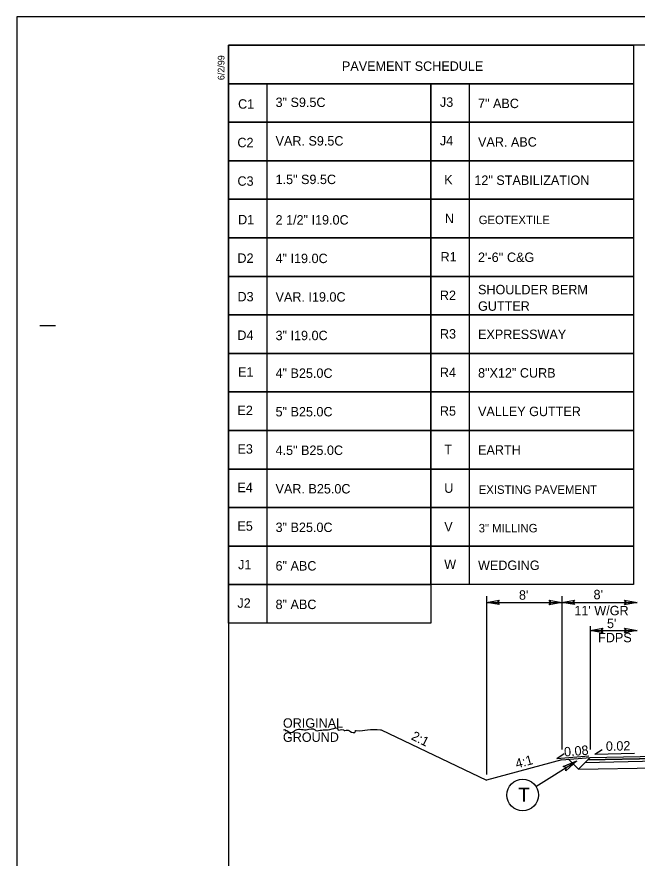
# Model space of a CAD drawing. Extents: x 18938 to 19565, y 6931 to 7973.
# Drawn here: x 19155.2 to 19221, y 7723.3 to 7812.6 of the extents above; entities that cross this region are included whole.
import ezdxf

# ---------------------------------------------------------------- set-up
doc = ezdxf.new("R2010")
doc.units = 0
for name, color, linetype in [('Old_Level_2', 7, 'Continuous'), ('Prop Dimension', 7, 'Continuous'), ('Prop Pavement Schedule Description CELL', 7, 'Continuous'), ('Prop Shade Medium', 7, 'Continuous'), ('Prop Terminator CELL', 7, 'Continuous'), ('Sheet Block Title CELL', 7, 'Continuous'), ('Sheet Data Field CELL', 7, 'Continuous'), ('Sheet Typical CELL', 7, 'Continuous'), ('Typical Curb CELL', 7, 'Continuous'), ('Typical Detail Wedge2 CELL', 7, 'Continuous'), ('Typical Hinge Slope Arterial CELL', 7, 'Continuous'), ('Typical Pavement Slope CELL', 7, 'Continuous'), ('Typical Pavement Slope Information CELL', 7, 'Continuous'), ('Typical Shoulder Slope Information CELL', 7, 'Continuous'), ('Typical Terminator CELL', 7, 'Continuous'), ('Typical Text General CELL', 7, 'Continuous'), ('Typical Text Grade Point CELL', 7, 'Continuous')]:
    doc.layers.add(name, color=color, linetype=linetype)

msp = doc.modelspace()

# ---------------------------------------------------------------- linework, layer by layer
at = {"layer": 'Prop Dimension'}
msp.add_lwpolyline([(19155.167, 7666.179), (19382.434, 7666.179), (19382.434, 7812.613), (19155.167, 7812.613)], close=True, dxfattribs=at)
at = {"layer": 'Prop Pavement Schedule Description CELL'}
for p, q in [((19213.04, 7733.741), (19216.04, 7733.981)), ((19214.793, 7732.735), (19213.731, 7733.797)), ((19214.793, 7732.735), (19216.04, 7733.981)), ((19215.53, 7733.471), (19233.04, 7733.821)), ((19215.785, 7733.726), (19233.04, 7734.071)), ((19216.04, 7733.981), (19233.04, 7734.321)), ((19214.793, 7732.735), (19233.04, 7733.1))]:
    msp.add_line(p, q, dxfattribs=at)
at = {"layer": 'Prop Shade Medium'}
for p in [(19193.865, 7736.938), (19213.04, 7733.741)]:
    msp.add_line(p, (19205.04, 7731.592), dxfattribs=at)
at = {"layer": 'Sheet Block Title CELL'}
for p, q in [((19215.53, 7733.471), (19233.04, 7733.821)), ((19233.04, 7734.071), (19215.785, 7733.726)), ((19215.785, 7733.726), (19215.53, 7733.471))]:
    msp.add_line(p, q, dxfattribs=at)
at = {"layer": 'Sheet Data Field CELL'}
for points in [[(19206.39, 7750.214), (19205.04, 7750.447), (19206.398, 7750.687), (19206.225, 7750.447)], [(19211.69, 7750.679), (19213.04, 7750.447), (19211.683, 7750.207), (19211.855, 7750.447)], [(19214.39, 7750.214), (19213.04, 7750.447), (19214.398, 7750.687), (19214.225, 7750.447)], [(19219.69, 7750.679), (19221.04, 7750.447), (19219.683, 7750.207), (19219.855, 7750.447)], [(19217.39, 7747.237), (19216.04, 7747.469), (19217.398, 7747.709), (19217.225, 7747.469)], [(19219.69, 7747.702), (19221.04, 7747.469), (19219.683, 7747.229), (19219.855, 7747.469)]]:
    msp.add_lwpolyline(points, close=True, dxfattribs=at)
at = {"layer": 'Sheet Typical CELL'}
for p, q in [((19205.04, 7751.103), (19205.04, 7732.182)), ((19213.04, 7751.103), (19213.04, 7734.841)), ((19205.04, 7750.447), (19213.04, 7750.447)), ((19213.04, 7750.447), (19221.04, 7750.447)), ((19216.04, 7747.93), (19216.04, 7734.841)), ((19216.04, 7747.469), (19221.04, 7747.469))]:
    msp.add_line(p, q, dxfattribs=at)
at = {"layer": 'Typical Curb CELL'}
msp.add_spline([(19183.501, 7736.938), (19183.672, 7736.938), (19183.672, 7736.853), (19183.843, 7736.853), (19183.929, 7736.767), (19184.614, 7736.767), (19184.7, 7736.853), (19185.899, 7736.938), (19186.841, 7736.938), (19186.927, 7736.853), (19187.184, 7736.853), (19188.64, 7737.024), (19189.24, 7737.024), (19189.24, 7736.938), (19189.839, 7736.938), (19189.925, 7736.853), (19190.01, 7736.853), (19190.439, 7736.853), (19190.524, 7736.767), (19191.124, 7736.767), (19191.124, 7736.853), (19191.21, 7736.853), (19192.409, 7736.938), (19193.779, 7736.938), (19193.865, 7736.938)], degree=3, dxfattribs=at)
at = {"layer": 'Typical Hinge Slope Arterial CELL'}
for p, q in [((19215.785, 7733.726), (19216.04, 7733.981)), ((19219.785, 7733.806), (19215.785, 7733.726)), ((19216.04, 7733.981), (19233.04, 7734.321)), ((19233.04, 7734.071), (19219.785, 7733.806)), ((19219.785, 7733.806), (19219.785, 7733.806))]:
    msp.add_line(p, q, dxfattribs=at)
at = {"layer": 'Typical Pavement Slope CELL'}
msp.add_lwpolyline([(19177.642, 7809.605), (19220.642, 7809.605), (19220.642, 7805.515), (19177.642, 7805.515)], close=True, dxfattribs=at)
for points in [[(19181.733, 7801.424), (19177.642, 7801.424), (19177.642, 7805.515), (19199.142, 7805.515), (19199.142, 7801.424), (19181.733, 7801.424), (19181.733, 7805.515)], [(19203.233, 7801.424), (19199.142, 7801.424), (19199.142, 7805.515), (19220.642, 7805.515), (19220.642, 7801.424), (19203.233, 7801.424), (19203.233, 7805.515)], [(19181.733, 7797.333), (19177.642, 7797.333), (19177.642, 7801.424), (19199.142, 7801.424), (19199.142, 7797.333), (19181.733, 7797.333), (19181.733, 7801.424)], [(19203.233, 7797.333), (19199.142, 7797.333), (19199.142, 7801.424), (19220.642, 7801.424), (19220.642, 7797.333), (19203.233, 7797.333), (19203.233, 7801.424)], [(19181.733, 7793.242), (19177.642, 7793.242), (19177.642, 7797.333), (19199.142, 7797.333), (19199.142, 7793.242), (19181.733, 7793.242), (19181.733, 7797.333)], [(19203.233, 7793.242), (19199.142, 7793.242), (19199.142, 7797.333), (19220.642, 7797.333), (19220.642, 7793.242), (19203.233, 7793.242), (19203.233, 7797.333)], [(19181.733, 7789.151), (19177.642, 7789.151), (19177.642, 7793.242), (19199.142, 7793.242), (19199.142, 7789.151), (19181.733, 7789.151), (19181.733, 7793.242)], [(19203.233, 7789.151), (19199.142, 7789.151), (19199.142, 7793.242), (19220.642, 7793.242), (19220.642, 7789.151), (19203.233, 7789.151), (19203.233, 7793.242)], [(19181.733, 7785.06), (19177.642, 7785.06), (19177.642, 7789.151), (19199.142, 7789.151), (19199.142, 7785.06), (19181.733, 7785.06), (19181.733, 7789.151)], [(19203.233, 7785.06), (19199.142, 7785.06), (19199.142, 7789.151), (19220.642, 7789.151), (19220.642, 7785.06), (19203.233, 7785.06), (19203.233, 7789.151)], [(19181.733, 7780.97), (19177.642, 7780.97), (19177.642, 7785.06), (19199.142, 7785.06), (19199.142, 7780.97), (19181.733, 7780.97), (19181.733, 7785.06)], [(19203.233, 7780.97), (19199.142, 7780.97), (19199.142, 7785.06), (19220.642, 7785.06), (19220.642, 7780.97), (19203.233, 7780.97), (19203.233, 7785.06)], [(19181.733, 7776.879), (19177.642, 7776.879), (19177.642, 7780.97), (19199.142, 7780.97), (19199.142, 7776.879), (19181.733, 7776.879), (19181.733, 7780.97)], [(19203.233, 7776.879), (19199.142, 7776.879), (19199.142, 7780.97), (19220.642, 7780.97), (19220.642, 7776.879), (19203.233, 7776.879), (19203.233, 7780.97)], [(19181.733, 7772.788), (19177.642, 7772.788), (19177.642, 7776.879), (19199.142, 7776.879), (19199.142, 7772.788), (19181.733, 7772.788), (19181.733, 7776.879)], [(19203.233, 7772.788), (19199.142, 7772.788), (19199.142, 7776.879), (19220.642, 7776.879), (19220.642, 7772.788), (19203.233, 7772.788), (19203.233, 7776.879)], [(19181.733, 7768.697), (19177.642, 7768.697), (19177.642, 7772.788), (19199.142, 7772.788), (19199.142, 7768.697), (19181.733, 7768.697), (19181.733, 7772.788)], [(19203.233, 7768.697), (19199.142, 7768.697), (19199.142, 7772.788), (19220.642, 7772.788), (19220.642, 7768.697), (19203.233, 7768.697), (19203.233, 7772.788)], [(19181.733, 7764.606), (19177.642, 7764.606), (19177.642, 7768.697), (19199.142, 7768.697), (19199.142, 7764.606), (19181.733, 7764.606), (19181.733, 7768.697)], [(19203.233, 7764.606), (19199.142, 7764.606), (19199.142, 7768.697), (19220.642, 7768.697), (19220.642, 7764.606), (19203.233, 7764.606), (19203.233, 7768.697)], [(19181.733, 7760.516), (19177.642, 7760.516), (19177.642, 7764.606), (19199.142, 7764.606), (19199.142, 7760.516), (19181.733, 7760.516), (19181.733, 7764.606)], [(19203.233, 7760.516), (19199.142, 7760.516), (19199.142, 7764.606), (19220.642, 7764.606), (19220.642, 7760.516), (19203.233, 7760.516), (19203.233, 7764.606)], [(19181.733, 7756.425), (19177.642, 7756.425), (19177.642, 7760.516), (19199.142, 7760.516), (19199.142, 7756.425), (19181.733, 7756.425), (19181.733, 7760.516)], [(19203.233, 7756.425), (19199.142, 7756.425), (19199.142, 7760.516), (19220.642, 7760.516), (19220.642, 7756.425), (19203.233, 7756.425), (19203.233, 7760.516)], [(19181.733, 7752.334), (19177.642, 7752.334), (19177.642, 7756.425), (19199.142, 7756.425), (19199.142, 7752.334), (19181.733, 7752.334), (19181.733, 7756.425)], [(19203.233, 7752.334), (19199.142, 7752.334), (19199.142, 7756.425), (19220.642, 7756.425), (19220.642, 7752.334), (19203.233, 7752.334), (19203.233, 7756.425)], [(19181.733, 7748.243), (19177.642, 7748.243), (19177.642, 7752.334), (19199.142, 7752.334), (19199.142, 7748.243), (19181.733, 7748.243), (19181.733, 7752.334)]]:
    msp.add_lwpolyline(points, dxfattribs=at)
at = {"layer": 'Typical Pavement Slope Information CELL'}
msp.add_line((19157.595, 7779.851), (19159.282, 7779.851), dxfattribs=at)
msp.add_lwpolyline([(19380.142, 7809.605), (19177.642, 7809.605), (19177.642, 7669.19), (19380.142, 7669.19)], close=True, dxfattribs=at)
at = {"layer": 'Typical Terminator CELL'}
msp.add_line((19210.292, 7730.895), (19214.649, 7733.642), dxfattribs=at)
msp.add_circle((19208.875, 7730.001), 1.676, dxfattribs=at)
at = {"layer": 'Typical Text General CELL'}
msp.add_lwpolyline([(19213.194, 7733.041), (19214.649, 7733.642), (19213.476, 7732.577), (19213.497, 7732.916)], close=True, dxfattribs=at)
at = {"layer": 'Typical Text Grade Point CELL'}
for p, q in [((19216.557, 7734.353), (19217.34, 7734.826)), ((19212.526, 7733.891), (19213.28, 7734.411)), ((19212.526, 7733.891), (19215.912, 7734.162)), ((19216.557, 7734.353), (19220.746, 7734.437))]:
    msp.add_line(p, q, dxfattribs=at)

# ---------------------------------------------------------------- texts
at = {"layer": 'Old_Level_2'}
for s, p in [('ORIGINAL', (19183.424, 7737.145)), ('GROUND', (19183.424, 7735.645))]:
    msp.add_text(s, height=1, rotation=360, dxfattribs=at).set_placement(p)
at = {"layer": 'Prop Terminator CELL'}
msp.add_text('T', height=1.5, rotation=360, dxfattribs=at).set_placement((19208.406, 7729.281))
at = {"layer": 'Typical Detail Wedge2 CELL'}
for s, p in [("8'", (19208.486, 7750.736)), ("8'", (19216.406, 7750.784)), ("11' W/GR", (19214.374, 7749.084)), ("5'", (19217.833, 7747.719)), ('FDPS', (19216.893, 7746.219))]:
    msp.add_text(s, height=1, dxfattribs=at).set_placement(p)
at = {"layer": 'Typical Pavement Slope CELL'}
for s, height, p in [('PAVEMENT SCHEDULE', 1, (19189.69, 7806.878)), ('C1', 1, (19178.662, 7802.861)), ('3" S9.5C', 1, (19182.642, 7803.037)), ('J3', 1, (19200.096, 7803.057)), ('7" ABC', 1, (19204.142, 7802.921)), ('VAR. S9.5C', 1, (19182.642, 7798.947)), ('J4', 1, (19200.087, 7798.966)), ('VAR. ABC', 1, (19204.142, 7798.83)), ('C2', 1, (19178.591, 7798.77)), ('C3', 1, (19178.597, 7794.679)), ('1.5" S9.5C', 1, (19182.642, 7794.856)), ('K', 1, (19200.552, 7794.821)), ('12" STABILIZATION', 1, (19203.752, 7794.77)), ('D1', 1, (19178.662, 7790.588)), ('2 1/2" I19.0C', 1, (19182.642, 7790.559)), ('N', 1, (19200.616, 7790.718)), ('GEOTEXTILE', 0.9, (19204.211, 7790.608)), ('D2', 1, (19178.591, 7786.497)), ('4" I19.0C', 1, (19182.642, 7786.468)), ('R1', 1, (19200.162, 7786.64)), ("2'-6'' C&G", 1, (19204.142, 7786.589)), ('SHOULDER BERM ', 1, (19204.142, 7783.158)), ('D3', 1, (19178.597, 7782.406)), ('VAR. I19.0C', 1, (19182.642, 7782.378)), ('R2', 1, (19200.091, 7782.549)), ('GUTTER', 1, (19204.142, 7781.408)), ('D4', 1, (19178.587, 7778.316)), ('3" I19.0C', 1, (19182.642, 7778.287)), ('R3', 1, (19200.096, 7778.458)), ('EXPRESSWAY ', 1, (19204.142, 7778.407)), ('E1', 1, (19178.662, 7774.421)), ('4" B25.0C', 1, (19182.642, 7774.285)), ('R4', 1, (19200.087, 7774.367)), ('8"X12" CURB', 1, (19204.142, 7774.316)), ('E2', 1, (19178.591, 7770.331)), ('R5', 1, (19200.092, 7770.276)), ('5" B25.0C', 1, (19182.642, 7770.194)), ('VALLEY GUTTER', 1, (19204.142, 7770.225)), ('E3', 1, (19178.597, 7766.24)), ('4.5" B25.0C', 1, (19182.642, 7766.103)), ('T', 1, (19200.554, 7766.186)), ('EARTH', 1, (19204.142, 7766.134)), ('E4', 1, (19178.587, 7762.149)), ('VAR. B25.0C', 1, (19182.642, 7762.012)), ('U', 1, (19200.553, 7762.082)), ('EXISTING PAVEMENT', 0.9, (19204.211, 7761.973)), ('E5', 1, (19178.592, 7758.058)), ('3" B25.0C', 1, (19182.642, 7757.921)), ('V', 1, (19200.557, 7757.991)), ('3" MILLING', 0.9, (19204.211, 7757.882)), ('J1', 1, (19178.662, 7753.967)), ('6" ABC', 1, (19182.642, 7753.831)), ('W', 1, (19200.553, 7753.999)), ('WEDGING', 1, (19204.142, 7753.893)), ('J2', 1, (19178.591, 7749.877)), ('8" ABC', 1, (19182.642, 7749.74))]:
    msp.add_text(s, height=height, dxfattribs=at).set_placement(p)
at = {"layer": 'Typical Pavement Slope Information CELL'}
msp.add_text('6/2/99', height=0.7087, rotation=90, dxfattribs=at).set_placement((19177.217, 7805.894))
at = {"layer": 'Typical Shoulder Slope Information CELL'}
for s, rotation, p in [('2:1', 333.43491, (19196.962, 7735.941)), ('4:1', 15.1346, (19208.256, 7732.817))]:
    msp.add_text(s, height=1, rotation=rotation, dxfattribs=at).set_placement(p)
at = {"layer": 'Typical Text Grade Point CELL'}
for s, rotation, p in [('0.02', 1.14574, (19217.724, 7734.688)), ('0.08', 4.5738, (19213.314, 7734.08))]:
    msp.add_text(s, height=1, rotation=rotation, dxfattribs=at).set_placement(p)

doc.saveas('drawing.dxf')
